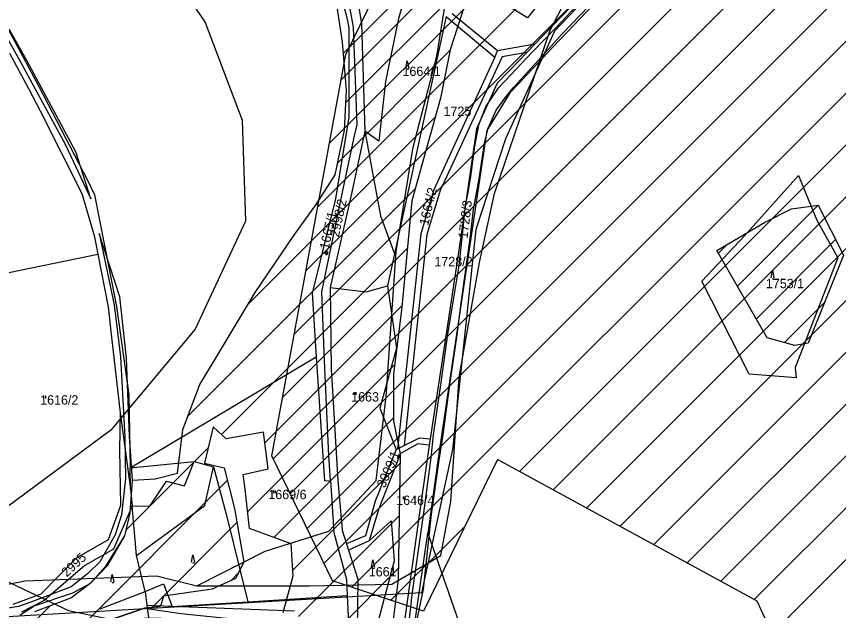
# Model space of a CAD drawing. Extents: x -564810 to -550519, y -1045831 to -1034011.
# Drawn here: x -553171.5 to -552722.7, y -1038878.7 to -1038554.5 of the extents above; entities that cross this region are included whole.
import ezdxf

# ---------------------------------------------------------------- set-up
doc = ezdxf.new("R2010")
doc.units = 0
for name, color, linetype in [('Biokoridory', 7, 'Continuous'), ('KN stav', 7, 'Continuous'), ('Lesní porost', 7, 'Continuous'), ('Odvodněné plochy', 7, 'Continuous'), ('Parcelní čísla', 7, 'Continuous'), ('Polní cesty stavající', 7, 'Continuous'), ('přeložka st silnice', 7, 'Continuous'), ('STG', 7, 'Continuous'), ('Vedení VN', 7, 'Continuous'), ('vodní toky', 7, 'Continuous'), ('Vrstva 33', 7, 'Continuous'), ('Vrstva 4', 7, 'Continuous'), ('zamokř ploch', 7, 'Continuous')]:
    doc.layers.add(name, color=color, linetype=linetype)

msp = doc.modelspace()

# ---------------------------------------------------------------- linework, layer by layer
at = {"layer": 'Biokoridory'}
msp.add_lwpolyline([(-553257.6, -1038816.78), (-553255.31, -1038866.03), (-553182.02, -1038860.3), (-553143.08, -1038878.62), (-553082.38, -1038891.22), (-552989.62, -1038893.51)], dxfattribs=at)
at = {"layer": 'KN stav'}
for p, q in [((-552996.19, -1038479.3), (-552983.07, -1038558.56)), ((-552821.34, -1038499.82), (-552888.52, -1038569.54)), ((-552874.47, -1038566.93), (-552816.96, -1038506.02)), ((-553199.61, -1038517.57), (-553159.33, -1038592.77)), ((-552999.12, -1038525.28), (-552991.1, -1038555.12)), ((-552954.29, -1038525.36), (-552962.83, -1038555.56)), ((-552987.44, -1038560.29), (-552989.82, -1038547.37)), ((-552991.1, -1038555.12), (-552990.07, -1038560.71)), ((-552962.83, -1038555.56), (-552970.06, -1038590.06)), ((-552936.81, -1038554.5), (-552965.09, -1038684.07)), ((-552936.81, -1038554.5), (-552910.36, -1038576.77)), ((-552908.77, -1038573.31), (-552933.61, -1038553.07)), ((-552990.07, -1038560.71), (-552989.98, -1038609.61)), ((-552985.55, -1038613.38), (-552987.44, -1038560.29)), ((-552983.07, -1038558.56), (-552981.24, -1038617.01)), ((-552888.52, -1038569.54), (-552908.77, -1038573.31)), ((-552888.52, -1038569.54), (-552892.87, -1038574.2)), ((-552878.98, -1038571.7), (-552874.47, -1038566.93)), ((-552910.36, -1038576.77), (-552908.77, -1038573.31)), ((-552878.98, -1038571.7), (-552895.02, -1038588.7)), ((-553175.25, -1038574.47), (-553164.97, -1038593.84)), ((-552910.36, -1038576.77), (-552943.54, -1038649.03)), ((-552906.31, -1038576.61), (-552907.75, -1038579.71)), ((-552892.87, -1038574.2), (-552906.31, -1038576.61)), ((-552892.87, -1038574.2), (-552900.83, -1038582.48)), ((-552907.75, -1038579.71), (-552940.21, -1038649.44)), ((-552900.83, -1038582.48), (-552903.14, -1038584.88)), ((-552903.14, -1038584.88), (-552908.96, -1038590.93)), ((-552970.06, -1038590.06), (-552973.7, -1038622.54)), ((-552908.96, -1038590.93), (-552920.4, -1038615.85)), ((-552897.46, -1038591.28), (-552902.04, -1038596.13)), ((-552895.02, -1038588.7), (-552897.46, -1038591.28)), ((-553164.97, -1038593.84), (-553158.53, -1038605.97)), ((-553159.33, -1038592.77), (-553132.62, -1038643.88)), ((-552902.04, -1038596.13), (-552914.72, -1038616.68)), ((-553158.53, -1038605.97), (-553135.87, -1038651.13)), ((-552989.98, -1038609.61), (-552991.79, -1038620.45)), ((-552987.22, -1038621.26), (-552985.55, -1038613.38)), ((-552981.24, -1038617.01), (-552988.41, -1038650.34)), ((-552973.7, -1038622.54), (-552981.24, -1038617.01)), ((-552914.72, -1038616.68), (-552935.83, -1038758.64)), ((-552920.4, -1038615.85), (-552930.21, -1038683.34)), ((-552991.79, -1038620.45), (-552997.38, -1038653.95)), ((-552993.57, -1038651.25), (-552987.22, -1038621.26)), ((-552774.07, -1038674.21), (-552744.46, -1038641.27)), ((-552744.46, -1038641.27), (-552737.17, -1038659.15)), ((-553132.62, -1038643.88), (-553128.87, -1038651.76)), ((-552988.41, -1038650.34), (-553000.23, -1038702.4)), ((-552943.54, -1038649.03), (-552950.68, -1038673.16)), ((-552940.21, -1038649.44), (-552947.38, -1038673.52)), ((-553135.87, -1038651.13), (-553129.05, -1038674.1)), ((-553128.87, -1038651.76), (-553123.38, -1038679.53)), ((-552997.38, -1038653.95), (-553010.08, -1038705.44)), ((-553004.73, -1038704.8), (-552993.57, -1038651.25)), ((-552737.17, -1038659.15), (-552734.55, -1038665.58)), ((-552734.55, -1038665.58), (-552723, -1038686.29)), ((-553129.05, -1038674.1), (-553127.81, -1038680.43)), ((-552950.68, -1038673.16), (-552954.73, -1038710.48)), ((-552947.38, -1038673.52), (-552952.12, -1038717.14)), ((-552797.38, -1038698.88), (-552774.07, -1038674.21)), ((-553127.81, -1038680.43), (-553127.08, -1038684.22)), ((-553123.38, -1038679.53), (-553116.8, -1038712.86)), ((-553212.13, -1038701.64), (-553127.08, -1038684.22)), ((-553127.08, -1038684.22), (-553121.46, -1038712.99)), ((-552965.09, -1038684.07), (-552968.9, -1038701.51)), ((-552930.21, -1038683.34), (-552940.01, -1038747.98)), ((-552723, -1038686.29), (-552746.29, -1038746.04)), ((-552771.46, -1038749.64), (-552797.38, -1038698.88)), ((-553000.23, -1038702.4), (-552999.73, -1038746.76)), ((-553000.23, -1038702.4), (-552980.51, -1038704.71)), ((-552980.51, -1038704.71), (-552968.9, -1038701.51)), ((-552968.9, -1038701.51), (-552964.01, -1038735.52)), ((-553010.08, -1038705.44), (-553007.77, -1038740.21)), ((-553003.3, -1038742.16), (-553004.73, -1038704.8)), ((-553121.46, -1038712.99), (-553119.56, -1038729.54)), ((-553116.8, -1038712.86), (-553110.06, -1038760.95)), ((-552954.73, -1038710.48), (-552963.42, -1038790.45)), ((-552952.12, -1038717.14), (-552959.89, -1038788.68)), ((-553119.56, -1038729.54), (-553114.81, -1038770.79)), ((-552964.01, -1038735.52), (-552973.16, -1038768.3)), ((-553109.47, -1038800.72), (-553007.77, -1038740.21)), ((-553007.77, -1038740.21), (-553003.29, -1038807.85)), ((-553000.85, -1038794.04), (-553003.3, -1038742.16)), ((-552999.73, -1038746.76), (-552996.05, -1038807.78)), ((-552940.01, -1038747.98), (-552945.64, -1038785.05)), ((-552746.29, -1038746.04), (-552746.08, -1038748.25)), ((-552746.08, -1038748.25), (-552745.75, -1038751.71)), ((-552745.75, -1038751.71), (-552771.46, -1038749.64)), ((-553110.06, -1038760.95), (-553109.47, -1038800.72)), ((-552935.83, -1038758.64), (-552939.84, -1038785.77)), ((-553114.81, -1038770.79), (-553115.25, -1038791.05)), ((-553114.81, -1038770.79), (-553109.3, -1038812.41)), ((-552973.16, -1038768.3), (-552964.27, -1038790.88)), ((-552959.89, -1038788.68), (-552951.4, -1038784.41)), ((-552951.4, -1038784.41), (-552945.64, -1038785.05)), ((-552945.64, -1038785.05), (-552946.15, -1038788.44)), ((-552963.42, -1038790.45), (-552959.89, -1038788.68)), ((-552952.33, -1038787.75), (-552961.9, -1038793.06)), ((-552946.15, -1038788.44), (-552952.33, -1038787.75)), ((-552946.15, -1038788.44), (-552951.17, -1038824.08)), ((-552940.32, -1038789.06), (-552946.85, -1038836.51)), ((-552939.84, -1038785.77), (-552940.32, -1038789.06)), ((-553115.25, -1038791.05), (-553114.71, -1038821.38)), ((-552999.97, -1038807.65), (-553000.85, -1038794.04)), ((-552964.27, -1038790.88), (-552975.68, -1038819.04)), ((-552961.9, -1038793.06), (-552973.88, -1038823.54)), ((-552964.27, -1038790.88), (-552963.42, -1038790.45)), ((-553109.47, -1038800.72), (-553074.38, -1038797.42)), ((-553074.38, -1038797.42), (-553063.91, -1038800.25)), ((-553109.3, -1038812.41), (-553109.47, -1038800.72)), ((-553063.91, -1038800.25), (-553057.07, -1038826.01)), ((-553003.29, -1038807.85), (-552999.97, -1038807.65)), ((-552999.97, -1038807.65), (-552998.14, -1038836.12)), ((-552996.05, -1038807.78), (-552993.65, -1038834.9)), ((-553109.3, -1038812.41), (-553108.35, -1038821.62)), ((-552975.68, -1038819.04), (-552980.98, -1038837.91)), ((-553114.71, -1038821.38), (-553121.5, -1038840.02)), ((-553108.35, -1038821.62), (-553118.46, -1038845.11)), ((-552973.88, -1038823.54), (-552978.94, -1038840.71)), ((-552951.17, -1038824.08), (-552960.2, -1038888.15)), ((-553057.07, -1038826.01), (-553045.24, -1038873.87)), ((-552978.94, -1038840.71), (-552966.82, -1038829.81)), ((-552966.82, -1038829.81), (-552965.28, -1038851.63)), ((-552998.14, -1038836.12), (-552991.33, -1038861.78)), ((-552993.65, -1038834.9), (-552991.27, -1038842.32)), ((-552980.98, -1038837.91), (-552991.27, -1038842.32)), ((-552954.69, -1038890.18), (-552946.85, -1038836.51)), ((-552946.85, -1038836.51), (-552919.23, -1038915.91)), ((-553121.5, -1038840.02), (-553138.86, -1038850.04)), ((-552991.27, -1038842.32), (-552990.15, -1038845.81)), ((-552978.94, -1038840.71), (-552990.15, -1038845.81)), ((-553118.46, -1038845.11), (-553134.19, -1038854.06)), ((-552990.15, -1038845.81), (-552985.07, -1038861.63)), ((-553138.86, -1038850.04), (-553158.25, -1038869.66)), ((-552965.28, -1038851.63), (-552975.49, -1038889.91)), ((-553134.19, -1038854.06), (-553156.31, -1038873.23)), ((-552991.33, -1038861.78), (-552990.91, -1038870.4)), ((-552985.07, -1038861.63), (-552985.42, -1038890.05)), ((-553158.25, -1038869.66), (-553173.47, -1038875.42)), ((-553045.24, -1038873.87), (-552990.91, -1038870.4)), ((-552990.91, -1038870.4), (-552989.91, -1038890.92)), ((-553156.31, -1038873.23), (-553168.65, -1038879.62))]:
    msp.add_line(p, q, dxfattribs=at)
at = {"layer": 'Lesní porost'}
for p, q in [((-552992.92, -1038574.53), (-552901.6, -1038483.22)), ((-552991.63, -1038601.53), (-552923.66, -1038533.56)), ((-552996.11, -1038634.29), (-552934.69, -1038572.88)), ((-553044.99, -1038711.46), (-552942.93, -1038609.4)), ((-553077.91, -1038772.67), (-552953.88, -1038648.63)), ((-553059.57, -1038782.61), (-552958.16, -1038681.2)), ((-553035.83, -1038787.15), (-552961.1, -1038712.42)), ((-553045.28, -1038824.89), (-552965.08, -1038744.69)), ((-553017.47, -1038881.93), (-552962.54, -1038827)), ((-552995.11, -1038887.86), (-552963.05, -1038855.79))]:
    msp.add_line(p, q, dxfattribs=at)
for points in [[(-552923.06, -1038536.59), (-552934.66, -1038572.73), (-552940.04, -1038599.05), (-552955.71, -1038655.2), (-552961.17, -1038713.2), (-552965.71, -1038749.75), (-552965.58, -1038775.08), (-552961.94, -1038793.15), (-552963.16, -1038861.99), (-552967.22, -1038895.25)], [(-553161.38, -1038879.24), (-553141.77, -1038871.82), (-553130.47, -1038863.16), (-553121.64, -1038853.97), (-553112.26, -1038837.95), (-553109.37, -1038825.6), (-553108.13, -1038807.62), (-553095.81, -1038806.83), (-553083.58, -1038803.79), (-553080.61, -1038779.89), (-553071.45, -1038755.35), (-553063.56, -1038742.36), (-553041.22, -1038705.19), (-553020.03, -1038674.1), (-553007.81, -1038657.07), (-552997.49, -1038641), (-552992.44, -1038616.51), (-552991.27, -1038594.97), (-552993.4, -1038568.51), (-552997.29, -1038542.99)], [(-553025.87, -1038879.71), (-553020.35, -1038859.81), (-553021.48, -1038842.29), (-553044.34, -1038833.98), (-553046.57, -1038812.42), (-553047.73, -1038804.36), (-553034.07, -1038801.44), (-553036.53, -1038781.42), (-553056.97, -1038785), (-553064.04, -1038778.5), (-553068.88, -1038798.22), (-553058.17, -1038800.82), (-553052.45, -1038823.08), (-553047.28, -1038852.19), (-553051.87, -1038861.19), (-553064.7, -1038867.06), (-553091.23, -1038870.88), (-553092.9, -1038876.43), (-553101.55, -1038877.32), (-553132.02, -1038887.67)]]:
    msp.add_lwpolyline(points, dxfattribs=at)
at = {"layer": 'Odvodněné plochy'}
msp.add_lwpolyline([(-552733.97, -1038945.29), (-552767.09, -1038873.49), (-552908.8, -1038796.18), (-552949.29, -1038879.02), (-552998.98, -1038862.45), (-553032.11, -1038794.34), (-552991.62, -1038575.28), (-552918, -1038424.33), (-552706.36, -1038183.18), (-552594.1, -1037807.66), (-552446.87, -1037695.36), (-552443.19, -1037643.82), (-552353.02, -1037531.53), (-552244.44, -1037544.42), (-552207.63, -1037586.76), (-552094.02, -1037452.14), (-552025.64, -1037519.39), (-552029.11, -1037548.28), (-552095.37, -1037603.51), (-552115.61, -1037653.21), (-551981.27, -1037719.48)], dxfattribs=at)
at = {"layer": 'Polní cesty stavající'}
for p, q in [((-553178.68, -1038562.37), (-553168.84, -1038579.92)), ((-553165.86, -1038578.59), (-553175.45, -1038561.37)), ((-553139.01, -1038628.41), (-553165.86, -1038578.59)), ((-553168.84, -1038579.92), (-553144.72, -1038624.6)), ((-553144.72, -1038624.6), (-553130.81, -1038653.97)), ((-553130.81, -1038653.97), (-553139.01, -1038628.41)), ((-553115.13, -1038707.5), (-553126.25, -1038672.91)), ((-553126.25, -1038672.91), (-553118.22, -1038711.89)), ((-553111.47, -1038740.97), (-553115.13, -1038707.5)), ((-553118.22, -1038711.89), (-553114.62, -1038740.2)), ((-553114.62, -1038740.2), (-553112.34, -1038784.13)), ((-553109.71, -1038783.65), (-553111.47, -1038740.97)), ((-553112.34, -1038784.13), (-553111.99, -1038806.58)), ((-553108.13, -1038807.62), (-553109.71, -1038783.65)), ((-553111.99, -1038806.58), (-553114.05, -1038826.43)), ((-553109.37, -1038825.6), (-553108.13, -1038807.62)), ((-553114.05, -1038826.43), (-553117.67, -1038837.4)), ((-553112.26, -1038837.95), (-553109.37, -1038825.6)), ((-553117.67, -1038837.4), (-553125.93, -1038852.18)), ((-553122.61, -1038854.5), (-553112.26, -1038837.95)), ((-553125.93, -1038852.18), (-553132.66, -1038858.73)), ((-553131.31, -1038863.88), (-553122.61, -1038854.5)), ((-553132.66, -1038858.73), (-553141.66, -1038865.72)), ((-553141.66, -1038865.72), (-553163.64, -1038874.14)), ((-553140.79, -1038868.96), (-553131.31, -1038863.88)), ((-553161.81, -1038876.02), (-553140.79, -1038868.96)), ((-553163.64, -1038874.14), (-553170.35, -1038876.44)), ((-553170.35, -1038876.44), (-553179.12, -1038877.97)), ((-553169.39, -1038881), (-553161.81, -1038876.02))]:
    msp.add_line(p, q, dxfattribs=at)
at = {"layer": 'přeložka st silnice'}
for p, q in [((-553031.34, -1038795.91), (-551867.4, -1037631.97)), ((-553022.09, -1038814.94), (-551848.97, -1037641.83)), ((-553012.83, -1038833.97), (-551835.65, -1037656.79)), ((-553003.58, -1038853), (-551822.33, -1037671.75)), ((-552994.16, -1038589.02), (-552077.26, -1037672.13)), ((-553000.57, -1038623.72), (-552058.32, -1037681.47)), ((-553006.98, -1038658.42), (-552039.38, -1037690.81)), ((-553013.4, -1038693.11), (-552020.44, -1037700.16)), ((-553019.81, -1038727.81), (-552001.5, -1037709.5)), ((-553026.22, -1038762.51), (-551982.56, -1037718.84)), ((-552988.3, -1038866.01), (-551899.29, -1037777)), ((-552896.76, -1038802.75), (-551890.75, -1037796.74)), ((-552878.46, -1038812.73), (-551882.2, -1037816.47)), ((-552860.16, -1038822.72), (-551871.31, -1037833.87)), ((-552841.86, -1038832.7), (-552550.81, -1038541.65)), ((-552823.56, -1038842.69), (-552537.57, -1038556.7)), ((-552805.26, -1038852.67), (-552524.33, -1038571.75)), ((-552786.96, -1038862.66), (-552510.41, -1038586.11)), ((-552768.66, -1038872.64), (-552492.74, -1038596.72)), ((-552758.93, -1038891.19), (-552475.06, -1038607.33)), ((-552967.09, -1038873.08), (-552926.6, -1038832.59))]:
    msp.add_line(p, q, dxfattribs=at)
at = {"layer": 'STG'}
for points in [[(-553073.05, -1038865.18), (-553035.76, -1038846.34), (-553000.85, -1038835.32), (-552975.13, -1038807.75), (-552969.62, -1038761.81), (-552964.11, -1038682.8), (-552954.92, -1038625.83), (-552942.06, -1038576.22), (-552931.04, -1038508.22), (-552905.32, -1038432.88), (-552885.11, -1038375.92), (-552846.53, -1038289.55), (-552826.33, -1038206.86), (-552826.33, -1038131.52), (-552839.19, -1038043.31), (-552883.28, -1037971.28), (-552936.55, -1037903.29), (-552991.66, -1037859.19), (-553035.76, -1037837.14), (-553038.14, -1037823.26)], [(-553081.32, -1038195.83), (-553079.48, -1038245.45), (-553072.13, -1038295.06), (-553081.32, -1038344.68), (-553105.2, -1038420.02), (-553110.71, -1038471.47), (-553097.85, -1038513.74), (-553068.46, -1038557.84), (-553048.25, -1038611.13), (-553046.41, -1038666.26), (-553073.97, -1038725.06), (-553119.89, -1038780.19), (-553176.84, -1038822.45), (-553219.1, -1038840.83), (-553266.86, -1038866.56), (-553294.42, -1038894.12)], [(-553259.51, -1038880.7), (-553166.74, -1038862.42), (-553095.09, -1038859.66), (-553073.05, -1038865.18), (-553011.51, -1038865.18), (-552966.5, -1038864.26), (-552939.86, -1038848.64), (-552934.35, -1038819.24), (-552929.75, -1038751.25), (-552918.73, -1038688.77), (-552910.46, -1038651.1), (-552880.15, -1038561.97), (-552848, -1038500.42), (-552810.34, -1038437.02), (-552759.82, -1038374.54), (-552738.7, -1038346.98), (-552708.38, -1038265.2)]]:
    msp.add_lwpolyline(points, dxfattribs=at)
at = {"layer": 'Vedení VN'}
for p, q in [((-552777.9, -1038701.63), (-552733.81, -1038657.55)), ((-552767.6, -1038719.62), (-552724.27, -1038676.29)), ((-552788.19, -1038683.65), (-552783.4, -1038678.85)), ((-552752.14, -1038732.45), (-552730.32, -1038710.63)), ((-553030.95, -1038838.85), (-552965.59, -1038773.48)), ((-553111.45, -1038834.49), (-553066.83, -1038789.87)), ((-553020.55, -1038856.72), (-552962.03, -1038798.21)), ((-553136.76, -1038888.08), (-553056.4, -1038807.72)), ((-553097.27, -1038876.88), (-553051.1, -1038830.7)), ((-553054.5, -1038862.39), (-553050.38, -1038858.28)), ((-553164.65, -1038887.69), (-553153.04, -1038876.08))]:
    msp.add_line(p, q, dxfattribs=at)
msp.add_lwpolyline([(-552789.04, -1038682.17), (-552763.05, -1038666.89), (-552748.3, -1038659.52), (-552733.86, -1038657.44), (-552719.92, -1038684.84), (-552739.28, -1038732.83), (-552746.47, -1038733.96), (-552761.72, -1038729.89)], close=True, dxfattribs=at)
at = {"layer": 'vodní toky'}
for points in [[(-552862.99, -1038545.78), (-552876.79, -1038560.56), (-552889.98, -1038574.07), (-552904.43, -1038589.44), (-552908.75, -1038593.77), (-552915.23, -1038603.5), (-552919.15, -1038613.76), (-552921.49, -1038625.23), (-552923.65, -1038641.85), (-552925.48, -1038652.42), (-552926.52, -1038657.21), (-552927.72, -1038670.14), (-552930.05, -1038690.59), (-552933.14, -1038709.19), (-552936.13, -1038727.86), (-552940.06, -1038755.5), (-552943.91, -1038782.86), (-552945.32, -1038795.19), (-552949.13, -1038824.14), (-552955.69, -1038869.91), (-552957.55, -1038888.22)], [(-552953.74, -1038888.66), (-552949.27, -1038867.01), (-552944.91, -1038826.13), (-552940.66, -1038796.53), (-552938.71, -1038784), (-552934.98, -1038756.85), (-552930.9, -1038728.22), (-552928.7, -1038710.91), (-552925.93, -1038691.27), (-552923.55, -1038674.15), (-552921.89, -1038659.6), (-552920.61, -1038652.85), (-552918.87, -1038643.06), (-552915.97, -1038623.64), (-552913.98, -1038615.42), (-552909.55, -1038605.59), (-552904.1, -1038598.22), (-552899.89, -1038593.17), (-552886.61, -1038578.55), (-552873.11, -1038563.66), (-552858.99, -1038548.91)]]:
    msp.add_lwpolyline(points, dxfattribs=at)
msp.add_lwpolyline([(-553173.89, -1038884.81), (-553167.73, -1038887.34), (-553157.88, -1038888.46), (-553150.12, -1038889.25), (-553132.02, -1038887.67), (-553101.55, -1038877.32), (-553081.57, -1038880.33), (-553041.09, -1038884.41), (-552998.21, -1038889.16), (-552971.18, -1038893.98), (-552971.85, -1038895.77), (-552999.07, -1038890.88), (-553053.16, -1038886.14), (-553083.54, -1038883.12), (-553101.19, -1038882.9), (-553129.87, -1038891.83), (-553149.7, -1038893.82), (-553158.11, -1038892.05), (-553168.82, -1038890.21), (-553175.35, -1038886.63), (-553175.01, -1038885.52)], close=True, dxfattribs=at)
at = {"layer": 'Vrstva 33'}
msp.add_lwpolyline([(-552654.87, -1038312.34), (-552739.97, -1038410.7), (-552838.85, -1038521.63), (-552877.69, -1038562.61), (-552904.53, -1038621.25), (-552920.77, -1038670.71), (-552933.48, -1038790.82), (-552950.43, -1038868.97), (-553192.32, -1038883.1)], dxfattribs=at)
at = {"layer": 'Vrstva 4'}
for p, q in [((-552981.24, -1038617.01), (-552972.74, -1038663.33)), ((-552972.74, -1038663.33), (-552965.09, -1038684.07)), ((-553079.71, -1038810.59), (-553074.38, -1038797.41)), ((-553068.68, -1038821.3), (-553063.91, -1038800.25)), ((-553098.71, -1038821.8), (-553089.65, -1038808.05)), ((-553089.65, -1038808.05), (-553079.71, -1038810.59)), ((-553108.35, -1038821.62), (-553098.71, -1038821.8)), ((-553105.86, -1038848.56), (-553108.35, -1038821.62)), ((-553105.86, -1038848.56), (-553068.68, -1038821.3)), ((-553101.29, -1038868.34), (-553105.86, -1038848.56)), ((-553101.29, -1038868.34), (-553091.19, -1038864.04)), ((-553091.19, -1038864.04), (-553086.47, -1038876.51)), ((-553125.86, -1038877.78), (-553101.29, -1038868.34)), ((-553101.29, -1038868.34), (-553100.28, -1038875.98)), ((-553086.47, -1038876.51), (-553045.25, -1038873.87)), ((-553100.28, -1038875.98), (-553096.51, -1038904.58)), ((-553086.47, -1038876.51), (-553100.28, -1038875.98)), ((-553019.64, -1038879.06), (-553086.47, -1038876.51))]:
    msp.add_line(p, q, dxfattribs=at)
at = {"layer": 'zamokř ploch'}
for p, q in [((-553003.22, -1038683.45), (-553001.22, -1038683.45)), ((-553002.72, -1038682.95), (-553002.72, -1038683.95)), ((-553001.72, -1038682.95), (-553001.72, -1038683.95)), ((-553156.71, -1038761.5), (-553156.71, -1038763)), ((-553155.71, -1038761.5), (-553155.71, -1038763)), ((-552987.27, -1038759.53), (-552987.27, -1038761.03)), ((-552986.27, -1038759.53), (-552986.27, -1038761.03)), ((-553031.18, -1038813.11), (-553031.18, -1038814.61)), ((-553030.18, -1038813.11), (-553030.18, -1038814.61)), ((-552960.39, -1038816.4), (-552960.39, -1038817.9)), ((-552959.39, -1038816.4), (-552959.39, -1038817.9))]:
    msp.add_line(p, q, dxfattribs=at)
for points in [[(-552881.53, -1038541.33), (-552892.54, -1038555.18), (-552909.96, -1038544.61)], [(-552958.84, -1038582.64), (-552958.14, -1038578.64), (-552957.34, -1038582.64)], [(-552958.14, -1038582.94), (-552958.14, -1038583.14), (-552957.34, -1038583.14)], [(-552759.46, -1038697.19), (-552758.76, -1038693.19), (-552757.96, -1038697.19)], [(-552758.76, -1038697.49), (-552758.76, -1038697.69), (-552757.96, -1038697.69)], [(-553075.85, -1038852.22), (-553075.15, -1038848.22), (-553074.35, -1038852.22)], [(-552977.56, -1038854.99), (-552976.86, -1038850.99), (-552976.06, -1038854.99)], [(-553075.15, -1038852.52), (-553075.15, -1038852.72), (-553074.35, -1038852.72)], [(-552976.86, -1038855.29), (-552976.86, -1038855.49), (-552976.06, -1038855.49)], [(-553119.88, -1038862.96), (-553119.18, -1038858.96), (-553118.38, -1038862.96)], [(-553119.18, -1038863.26), (-553119.18, -1038863.46), (-553118.38, -1038863.46)]]:
    msp.add_lwpolyline(points, dxfattribs=at)
for centre, start, end in [((-553002.22, -1038682.95), 0, 180), ((-553002.22, -1038683.95), 180, 0)]:
    msp.add_arc(centre, 0.5, start, end, dxfattribs=at)

# ---------------------------------------------------------------- texts
at = {"layer": 'Parcelní čísla'}
for s, p in [('1664/1', (-552960.75, -1038586.96)), ('1725', (-552938.31, -1038608.78)), ('1728/2', (-552943.31, -1038690.78)), ('1753/1', (-552762.34, -1038702.77)), ('1616/2', (-553158.53, -1038766.29)), ('1663', (-552988.74, -1038764.62)), ('1669/6', (-553033.97, -1038817.9)), ('1646/4', (-552964.14, -1038821.04)), ('1661', (-552979.14, -1038860.06))]:
    msp.add_text(s, height=5.1, dxfattribs=at).set_placement(p)
for s, rotation, p in [('1664/2', 76.4708, (-552946.74, -1038668.85)), ('2998/2', 77.7419, (-552995.53, -1038675.18)), ('1728/3', 83.2426, (-552925.22, -1038675.83)), ('1665/1', 77.3807, (-553001.1, -1038681.94)), ('3009/1', 66.6653, (-552970.36, -1038812.12)), ('2995', 42.8142, (-553144.02, -1038860.66))]:
    msp.add_text(s, height=5.1, rotation=rotation, dxfattribs=at).set_placement(p)

doc.saveas('drawing.dxf')
